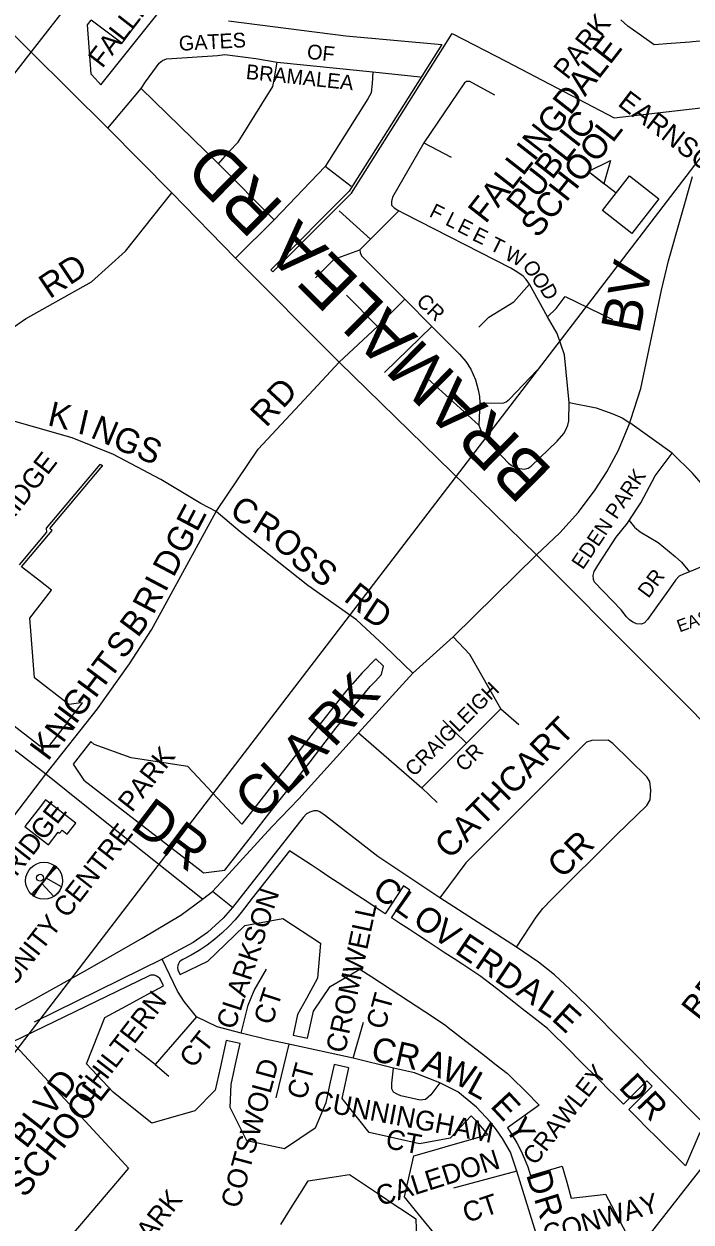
# Model space of a CAD drawing. Extents: x 586326 to 623965, y 4819854 to 4857850.
# Drawn here: x 603295 to 603971, y 4840886 to 4842100 of the extents above; entities that cross this region are included whole.
import ezdxf

# ---------------------------------------------------------------- set-up
doc = ezdxf.new("R2010")
doc.units = 0
for name, color, linetype in [('Lots_Concessions', 7, 'Continuous'), ('Major Rds and Hwys', 7, 'Continuous'), ('Major Rds Lbls', 7, 'Continuous'), ('Minor Rd Lbls', 7, 'Continuous'), ('Minor Rds', 7, 'Continuous'), ('Park Lbls', 7, 'Continuous'), ('Park Outlines', 7, 'Continuous'), ('Private Rd Lbls', 7, 'Continuous'), ('Private Rds', 7, 'Continuous'), ('Rec Lbls', 7, 'Continuous'), ('Rec Syms', 7, 'Continuous'), ('School Syms_Lbls', 7, 'Continuous')]:
    doc.layers.add(name, color=color, linetype=linetype)

msp = doc.modelspace()

# ---------------------------------------------------------------- linework, layer by layer
at = {"layer": 'Lots_Concessions'}
for p, q in [((601780.9, 4839093.1), (605404.8, 4843823.7)), ((603134, 4839858.5), (605873.2, 4843356.9))]:
    msp.add_line(p, q, dxfattribs=at)
at = {"layer": 'Major Rds and Hwys'}
for points in [[(603302.6, 4842071.1), (603623.1, 4842482)], [(603302.6, 4842071.1), (602966.2, 4842408.3)], [(602953.7, 4841621.3), (603302.6, 4842071.1)], [(603380.1, 4841994.1), (603302.6, 4842071.1)], [(603445, 4841928.4), (603380.1, 4841994.1)], [(603908.8, 4841695.6), (603909.9, 4841698.9), (603919.9, 4841730.5), (603940.7, 4841829.8), (603947.8, 4841859.8), (603972.2, 4841945)], [(603509.3, 4841862.4), (603445, 4841928.4)], [(603614.6, 4841757.1), (603509.3, 4841862.4)], [(603814.4, 4841562), (603642.9, 4841729.5), (603614.6, 4841757.1)], [(603814.4, 4841562), (603837.7, 4841584.3), (603856.9, 4841605.1), (603873.8, 4841627.6), (603885.3, 4841645.9), (603897.2, 4841667.8), (603908.8, 4841695.6)], [(603729.8, 4841478.9), (603814.4, 4841562)], [(604293.6, 4841082.4), (604030.3, 4841345.2), (603814.4, 4841562)], [(603317.4, 4841339.9), (603056.9, 4841540.3)], [(603688.9, 4841441.9), (603729.8, 4841478.9)], [(603634, 4841381.6), (603688.9, 4841441.9)], [(603486.1, 4841220.9), (603499, 4841234.8), (603546.4, 4841286.4), (603573.7, 4841314.7), (603634, 4841381.6)], [(603476, 4841213.2), (603380.9, 4841288.6), (603317.4, 4841339.9)], [(603476, 4841213.2), (603486.1, 4841220.9)], [(603246.5, 4841074.4), (603262.4, 4841087), (603281.2, 4841098.8), (603304, 4841110.9), (603359.7, 4841141.9), (603415.1, 4841173.8), (603454.2, 4841197), (603476, 4841213.2)]]:
    msp.add_lwpolyline(points, dxfattribs=at)
at = {"layer": 'Minor Rds'}
for points in [[(603212.2, 4841733.4), (603237.6, 4841758.6), (603265.6, 4841779.2), (603296.8, 4841801), (603363.6, 4841838.4), (603398, 4841869.4), (603445, 4841928.4)], [(603489.8, 4841605.8), (603532.3, 4841668.8), (603588.3, 4841728.9), (603614.6, 4841757.1)], [(603489.8, 4841605.8), (603474.2, 4841613.9), (603434, 4841638.1), (603386.1, 4841663.6), (603344, 4841680.4), (603264.5, 4841703.1), (603234.3, 4841716), (603212.2, 4841733.4)], [(603951.7, 4841664.9), (603908.8, 4841695.6)], [(604012.5, 4841583.3), (604006.7, 4841596.7), (603997.3, 4841612.7), (603987.6, 4841626.8), (603972.3, 4841644.5), (603951.7, 4841664.9)], [(603317.4, 4841339.9), (603369.9, 4841405.8), (603402.1, 4841451.4), (603424.5, 4841485.9), (603489.8, 4841605.8)], [(603688.9, 4841441.9), (603660, 4841470.1), (603632.1, 4841496), (603582.7, 4841530.7), (603514.1, 4841585.3), (603489.8, 4841605.8)], [(603794, 4841164.4), (603814, 4841194.9), (603820.8, 4841203.6), (603829.5, 4841212.9), (603895.6, 4841278.6), (603926.1, 4841308.1), (603929.5, 4841313.9), (603930, 4841323.4), (603929, 4841332.2), (603925.9, 4841336.9), (603891.6, 4841370.7), (603886.7, 4841374.3), (603870.2, 4841374), (603864.8, 4841372.2), (603742.6, 4841249.9), (603716.4, 4841214.5)], [(603235, 4841232.2), (603317.4, 4841339.9)], [(603716.4, 4841214.5), (603653.5, 4841256.3), (603600.6, 4841297.5), (603594.9, 4841301.6), (603592.4, 4841302.6), (603588.8, 4841302.6), (603584.7, 4841301.4), (603581.5, 4841299.5), (603578.1, 4841295.9), (603506.3, 4841204.7)], [(603506.3, 4841204.7), (603486.1, 4841220.9)], [(603506.3, 4841204.7), (603496.9, 4841194), (603481, 4841179.4), (603466.7, 4841169.4), (603435.3, 4841152.4)], [(603794, 4841164.4), (603716.4, 4841214.5)], [(604075.9, 4840951.5), (604057.8, 4840953.5), (604038.1, 4840957.4), (604025.5, 4840961), (604010, 4840968.3), (603993.4, 4840978.8), (603980.1, 4840989.5), (603865.4, 4841105.2), (603848, 4841122.1), (603832.3, 4841136.6), (603816.2, 4841149.3), (603794, 4841164.4)], [(603435.3, 4841152.4), (603305.6, 4841088.4)], [(603469.9, 4841093.9), (603457.5, 4841109.4), (603450.9, 4841119.8), (603435.3, 4841152.4)], [(603515.1, 4841077.5), (603522.3, 4841105.7), (603528.4, 4841120.5), (603540.7, 4841142.2)], [(603469.9, 4841093.9), (603428, 4841045.6)], [(603515.1, 4841077.5), (603490.8, 4841083.7), (603469.9, 4841093.9)], [(603628.6, 4841052.2), (603639.2, 4841088.6)], [(603563.5, 4841066.4), (603542.6, 4841070.8), (603515.1, 4841077.5)], [(603428, 4841045.6), (603407.8, 4841061.6)], [(603563.5, 4841066.4), (603550.2, 4841011.9)], [(603628.6, 4841052.2), (603563.5, 4841066.4)], [(603428, 4841045.6), (603441.8, 4841033.9)], [(603669.4, 4841042), (603628.6, 4841052.2)], [(603716.5, 4841027), (603707.4, 4841014.9), (603701.7, 4841010.2), (603696.6, 4841009.7), (603676.8, 4841014), (603673.1, 4841015.8), (603669.4, 4841017.5), (603667.6, 4841020.9), (603667.7, 4841026.9), (603669.4, 4841042)], [(603716.5, 4841027), (603690.7, 4841037.1), (603669.4, 4841042)], [(603794.4, 4840937.8), (603788, 4840956.8), (603779.9, 4840970.7), (603773.8, 4840979.5), (603767.6, 4840987.3), (603753.4, 4841002.5), (603734.6, 4841018.1), (603716.5, 4841027)], [(603794.4, 4840937.8), (603730.2, 4840920.5)], [(603820.1, 4840854.9), (603794.4, 4840937.8)]]:
    msp.add_lwpolyline(points, dxfattribs=at)
at = {"layer": 'Park Outlines'}
for points in [[(603502.3, 4842102.8), (603621.2, 4842087.6), (603718.4, 4842078.9), (603624.4, 4841930.2), (603545.1, 4841850.6), (603547.2, 4841848.4), (603626.8, 4841928.3), (603729, 4842090), (603784, 4842061.4), (603892.9, 4842004.5), (603980.5, 4842014.6), (604000.5, 4842080.9), (604020.6, 4842147)], [(603363, 4842103.5), (603359.4, 4842098.7), (603363.1, 4842049.1), (603367.5, 4842044.2), (603370.4, 4842040.9), (603373, 4842038), (603431, 4842110.6)], [(603413.1, 4842105.2), (603394.5, 4842080.2), (603363.3, 4842103.4)], [(604001.5, 4842110.4), (603995.4, 4842090.2), (603993.3, 4842083.2), (603975.9, 4842081.8), (603972.7, 4842081.5), (603969.4, 4842081.2), (603950.5, 4842079.7), (603933.3, 4842078.3), (603918.1, 4842089.2), (603906.7, 4842097.3), (603899.7, 4842103.6)], [(603164.1, 4841482.7), (603310.9, 4841368.8), (603311.4, 4841368.4), (603316.4, 4841367.8), (603320.2, 4841367.3), (603338.9, 4841391.4), (603338.6, 4841391.6), (603354.6, 4841412.1), (603350.4, 4841411.6), (603343.4, 4841410.7), (603340.6, 4841410.3), (603305.8, 4841437.3), (603301.2, 4841497.8), (603323.2, 4841526.2), (603312.1, 4841534.8), (603292.7, 4841549.9), (603323.8, 4841586.7), (603321.4, 4841588.6), (603374.8, 4841651.9), (603375, 4841652.1), (603374.1, 4841652.5), (603373.1, 4841653), (603372.1, 4841653.4), (603317.8, 4841589), (603318.2, 4841584.8), (603290.3, 4841551.8)], [(603979.5, 4840976.8), (603965, 4840942.9), (603954.5, 4840953.4), (603946, 4840961.9), (603935, 4840972.8), (603926.8, 4840981), (603915.9, 4840991.9), (603907.6, 4841000.2), (603931.4, 4841023.8), (603926, 4841029.2), (603902.3, 4841005.5), (603894.6, 4841013.1), (603886.9, 4841020.8), (603879.3, 4841028.5), (603871.6, 4841036.1), (603863.9, 4841043.8), (603856.2, 4841051.5), (603848.5, 4841059.1), (603840.9, 4841066.8), (603833.2, 4841074.4), (603825.4, 4841082.2), (603817.6, 4841088.3), (603808.5, 4841095.4), (603799.7, 4841102.2), (603791.2, 4841108.9), (603783.4, 4841115), (603775, 4841121.5), (603766.5, 4841128.2), (603757.9, 4841134.9), (603748.9, 4841140.8), (603739.8, 4841146.8), (603730.8, 4841152.7), (603721.7, 4841158.6), (603712.7, 4841164.6), (603703.7, 4841170.5), (603694.6, 4841176.4), (603685.6, 4841182.4), (603676.5, 4841188.3), (603667.5, 4841194.3), (603685.9, 4841222.3), (603679.5, 4841226.5), (603661.1, 4841198.4), (603652, 4841204.5), (603642.3, 4841210.8), (603633.1, 4841216.8), (603623.2, 4841223.3), (603613.4, 4841229.8), (603604.1, 4841235.9), (603595.1, 4841241.9), (603586, 4841247.8), (603564.3, 4841262.1), (603526.5, 4841214), (603515.2, 4841199.7), (603509.1, 4841192.3), (603502.6, 4841185.3), (603495.7, 4841178.7), (603488.4, 4841172.5), (603480.8, 4841166.7), (603472.8, 4841161.3), (603464.6, 4841156.4), (603456.1, 4841152), (603456.1, 4841152), (603454.4, 4841150.9), (603452.9, 4841149.5), (603451.8, 4841147.7), (603451.2, 4841145.8), (603450.9, 4841143.8), (603451.2, 4841141.7), (603451.8, 4841139.8), (603453.3, 4841136.8), (603481.3, 4841150.3), (603499, 4841167.2), (603519, 4841186.3), (603557.3, 4841193.7), (603595.5, 4841168.6), (603592.6, 4841133), (603581.3, 4841112.6), (603572.3, 4841096.3), (603567.7, 4841075.5), (603582.4, 4841072.3), (603588.4, 4841099.6), (603605.3, 4841124.7), (603635.5, 4841142.4), (603647.5, 4841134.5), (603684.8, 4841110), (603708.9, 4841094.2), (603722.4, 4841085.3), (603724.9, 4841083.3), (603742.8, 4841069.3), (603758.4, 4841057.2), (603773.4, 4841045.5), (603785, 4841036.4), (603788.9, 4841032.5), (603803.3, 4841018.2), (603816.9, 4841004.6), (603784.8, 4840981.7), (603789.7, 4840974.2), (603794.2, 4840966.4), (603798.3, 4840958.5), (603802, 4840950.3), (603805.3, 4840941.9), (603808.1, 4840933.4), (603840.3, 4840942.6), (603844.9, 4840926.5), (603849.5, 4840910.4), (603881.9, 4840914.1), (603884.1, 4840914.3), (603904.9, 4840875)], [(603714.7, 4840869.7), (603691.8, 4840897.9), (603680.5, 4840911.8), (603685.6, 4840933.8), (603690.1, 4840953.3), (603708, 4840958.4), (603730, 4840964.7), (603747.7, 4840969.8), (603765, 4840974.7), (603759.7, 4840981.3), (603754, 4840987.6), (603748, 4840993.6), (603726.9, 4840971.1), (603695.9, 4840965.4), (603670.3, 4840971.1), (603644.8, 4840976.8), (603617.4, 4841011.3), (603624.3, 4841042.3), (603609.4, 4841045.7), (603604.8, 4841024.8), (603600.8, 4841007), (603590, 4840981.2), (603559.1, 4840960.2), (603521.1, 4840968.2), (603504.1, 4841002.2), (603505, 4841025.4), (603509.6, 4841046), (603514.2, 4841066.8), (603500.1, 4841069.9), (603493.9, 4841041.8), (603489, 4841019.8), (603468.4, 4840998.8), (603424.6, 4840986.1), (603399.8, 4841006.3), (603385.6, 4841017.8), (603358.6, 4841046.2), (603377.2, 4841093.3), (603399.2, 4841105.2), (603416.9, 4841114.8), (603436.5, 4841125.4), (603433.8, 4841131), (603432.7, 4841132.8), (603431.2, 4841134.2), (603429.5, 4841135.3), (603427.5, 4841136), (603425.5, 4841136.2), (603423.5, 4841136), (603421.5, 4841135.3), (603283.2, 4841068.2), (603394.1, 4840948.6), (603401.2, 4840940.8), (603395.8, 4840934.4), (603326.6, 4840853)], [(603555.2, 4840883.7), (603565.1, 4840899.4), (603576.9, 4840917.9), (603583.1, 4840927.8), (603607.2, 4840931.5), (603624.8, 4840934.2), (603636, 4840926.7), (603656.3, 4840913.2), (603670.2, 4840903.9), (603681.7, 4840896.3), (603692, 4840889.5), (603693.3, 4840848.7)]]:
    msp.add_lwpolyline(points, dxfattribs=at)
for points in [[(603477, 4841239.7), (603498.8, 4841242.5), (603527, 4841278.8), (603544.3, 4841300.8), (603585, 4841352.2), (603611.2, 4841386.4), (603645.8, 4841428.5), (603650.8, 4841433.5), (603657.4, 4841440.7), (603659.4, 4841449.1), (603651.6, 4841456.7), (603637.6, 4841442.3), (603627.8, 4841431.3), (603623.6, 4841426.5), (603615.6, 4841416.3), (603596.7, 4841392.3), (603515.8, 4841289.2), (603515.8, 4841289.2), (603461.3, 4841347.6), (603403.9, 4841356.2), (603366.5, 4841369.9), (603362.9, 4841372.7), (603345.2, 4841349.9), (603355.9, 4841333.8), (603474.6, 4841241.7), (603474.6, 4841241.7)], [(603317.2, 4841313.7), (603309.7, 4841304.1), (603296.2, 4841286.7), (603320, 4841268.2), (603329.9, 4841281.1), (603331.4, 4841279.9), (603333.8, 4841283.1), (603339.1, 4841279), (603347.7, 4841290)]]:
    msp.add_lwpolyline(points, close=True, dxfattribs=at)
at = {"layer": 'Private Rds'}
for points in [[(603413.9, 4842034.2), (603418.2, 4842041.1), (603429.5, 4842056), (603432.2, 4842060), (603435.7, 4842062.6), (603439.7, 4842064.3), (603445, 4842064.6), (603491.3, 4842067.6), (603498.6, 4842068.8), (603530, 4842064.7), (603551.7, 4842060.9)], [(603492.4, 4841957.8), (603503.5, 4841970.6), (603512, 4841979.9), (603547.2, 4842036.3), (603548.5, 4842043.1), (603551.7, 4842060.9)], [(603551.7, 4842060.9), (603648.4, 4842051.1)], [(603648.4, 4842051.1), (603647.9, 4842039.3), (603646.9, 4842029.7), (603643.6, 4842023.8), (603600.1, 4841955.2)], [(603648.4, 4842051.1), (603696.5, 4842046.2)], [(603771.9, 4842027.4), (603746.9, 4842041.2), (603743.5, 4842041.4), (603741.4, 4842039.8), (603700.2, 4841979.3)], [(603380.1, 4841994.1), (603413.9, 4842034.2)], [(603492.4, 4841957.8), (603413.9, 4842034.2)], [(603700.2, 4841979.3), (603668.6, 4841924.1), (603667.3, 4841919.7), (603667.5, 4841915.9), (603670.2, 4841913.2), (603674.9, 4841910.3)], [(603700.2, 4841979.3), (603727.9, 4841964.6)], [(603548.7, 4841901.3), (603492.4, 4841957.8)], [(603600.1, 4841955.2), (603548.7, 4841901.3)], [(603626.7, 4841935.1), (603600.1, 4841955.2)], [(603646, 4841881.6), (603614.3, 4841910.3)], [(603674.9, 4841910.3), (603646, 4841881.6)], [(603807.3, 4841835.9), (603803.9, 4841840.7), (603800.6, 4841844.2), (603795.2, 4841847.9), (603788.1, 4841852.2), (603679.9, 4841907.5), (603674.9, 4841910.3)], [(603548.7, 4841901.3), (603509.3, 4841862.4)], [(603590.4, 4841842.5), (603609.4, 4841861.5), (603635.4, 4841870.9)], [(603646, 4841881.6), (603635.4, 4841870.9)], [(603635.4, 4841870.9), (603635.6, 4841868), (603637, 4841864.7), (603680.8, 4841820.8)], [(603755.7, 4841792.6), (603766.1, 4841802.7), (603791.2, 4841818.2), (603807.3, 4841835.9)], [(603825.5, 4841802.9), (603807.3, 4841835.9)], [(603653.3, 4841793.2), (603622, 4841824.9)], [(603825.5, 4841802.9), (603834.2, 4841811.5), (603843.1, 4841823.4), (603891.2, 4841800.3)], [(603653.3, 4841793.2), (603680.8, 4841820.8)], [(603680.8, 4841820.8), (603708.2, 4841793.3)], [(603847.3, 4841716.1), (603842.6, 4841764.4), (603835.3, 4841786.1), (603825.5, 4841802.9)], [(603614.6, 4841757.1), (603653.3, 4841793.2)], [(603660.3, 4841746.5), (603708.2, 4841793.3)], [(603708.2, 4841793.3), (603736.2, 4841765), (603742.6, 4841757.6), (603747.6, 4841750), (603752.4, 4841739.1), (603755.1, 4841729.1), (603756.5, 4841722.2), (603756.7, 4841715.7)], [(603756, 4841693.3), (603703.9, 4841740.6)], [(603756.7, 4841715.7), (603780.1, 4841715.5), (603783.6, 4841716.7), (603787, 4841719.4), (603815, 4841748.9)], [(603756, 4841693.3), (603756.9, 4841690.6), (603759.9, 4841683.1), (603762.5, 4841679.3), (603786, 4841654.9), (603789.6, 4841652.1), (603793.8, 4841650), (603797.1, 4841649.2), (603801.6, 4841648.8), (603805.7, 4841649.7), (603808.9, 4841651.7), (603835, 4841677), (603841.8, 4841684.8), (603844.3, 4841689.1), (603846, 4841693.2), (603847, 4841697.5), (603847.3, 4841716.1)], [(603756.7, 4841715.7), (603756, 4841693.3)], [(603847.3, 4841716.1), (603874.5, 4841710.7), (603891.6, 4841704.7), (603901.1, 4841700.7), (603908.8, 4841695.6)], [(603908.1, 4841596.5), (603920, 4841614.6), (603934.5, 4841641.8), (603951.7, 4841664.9)], [(603969.2, 4841544.6), (603963, 4841542.4), (603958.6, 4841540.2), (603955.1, 4841536.2), (603949.6, 4841528.6), (603926.8, 4841496.5), (603923.7, 4841493.1), (603920.4, 4841491.7), (603915.4, 4841492), (603911.9, 4841493.7), (603908.5, 4841495.9), (603905.4, 4841499), (603899.9, 4841506.1), (603873.1, 4841534.1), (603871.9, 4841536.9), (603871.5, 4841540.9), (603872.7, 4841545), (603878, 4841553.8), (603894.9, 4841579.9), (603906.3, 4841593.8), (603908.1, 4841596.5)], [(603908.1, 4841596.5), (603913.6, 4841590), (603919.2, 4841585.1), (603937.3, 4841574.3), (603954.7, 4841560.2), (603961.1, 4841554.3), (603969.2, 4841544.6)], [(604018.7, 4841567.3), (604011.7, 4841563.2), (603999.1, 4841557.1), (603969.2, 4841544.6)], [(603778.1, 4841406), (603746.7, 4841461), (603729.8, 4841478.9)], [(603743.5, 4841371.3), (603778.1, 4841406)], [(603778.1, 4841406), (603796.4, 4841390)], [(603743.5, 4841371.3), (603719.5, 4841394.6)], [(603634, 4841381.6), (603698.3, 4841325.9)], [(603698.3, 4841325.9), (603743.5, 4841371.3)], [(603698.3, 4841325.9), (603713.8, 4841311.2)]]:
    msp.add_lwpolyline(points, dxfattribs=at)
at = {"layer": 'Rec Syms'}
for p, q in [((603327.1, 4841246.6), (603304.1, 4841217)), ((603304.1, 4841217), (603313.4, 4841228.9))]:
    msp.add_line(p, q, dxfattribs=at)
msp.add_lwpolyline([(603315.5, 4841231.8), (603302.8, 4841218.1), (603304.1, 4841217), (603305.4, 4841216.1), (603313.4, 4841228.9), (603325.6, 4841216), (603326.3, 4841216.4), (603327.2, 4841217.1), (603327.8, 4841217.5), (603327.8, 4841217.6), (603328.2, 4841217.9), (603329, 4841218.7), (603329.7, 4841219.4), (603330.4, 4841220.3), (603330.9, 4841221), (603331.4, 4841221.8), (603331.7, 4841222.2), (603332, 4841222.8), (603332.4, 4841223.5), (603332.7, 4841224.1), (603333.3, 4841225.6), (603317.6, 4841234.4), (603328.5, 4841245.4), (603327.1, 4841246.6), (603325.9, 4841247.4)], close=True, dxfattribs=at)
for centre, radius in [((603315.6, 4841231.8), 18.7), ((603311.6, 4841234.8), 3.5)]:
    msp.add_circle(centre, radius, dxfattribs=at)
at = {"layer": 'School Syms_Lbls'}
msp.add_line((603894.9, 4841928.1), (603866.4, 4841950.3), dxfattribs=at)
for points in [[(603866.4, 4841950.3), (603889.2, 4841961.3), (603882.3, 4841937.8)], [(603881.2, 4841910.7), (603908.5, 4841945.6), (603938.1, 4841922.4), (603910.8, 4841887.5)]]:
    msp.add_lwpolyline(points, close=True, dxfattribs=at)

# ---------------------------------------------------------------- texts
at = {"layer": 'Major Rds Lbls'}
for s, height, rotation, p in [('BRAMALEA RD', 49.998, 135.3108, (603832.1, 4841647)), ('BV', 39.92, 78.9123, (603918.4, 4841784.6)), ('K', 40, 48.6921, (603634.1, 4841392.9)), ('R', 40, 46.8626, (603609, 4841365.5)), ('A', 40, 46.8626, (603581.1, 4841337.3)), ('L', 40, 44.6799, (603559.8, 4841317.1)), ('C', 40, 44.6799, (603532.9, 4841291.4)), ('DR', 40, 322.9618, (603401.6, 4841285.9))]:
    msp.add_text(s, height=height, rotation=rotation, dxfattribs=at).set_placement(p)
at = {"layer": 'Minor Rd Lbls'}
for s, height, rotation, p in [('EARNSCLIFFE', 19.998, 322.553, (603895.5, 4842017.6)), ('D', 25, 33.6901, (603341.6, 4841834.4)), ('R', 25, 33.6901, (603321.3, 4841820.6)), ('D', 25, 47.2648, (603557.5, 4841709.1)), ('K', 25, 347.074, (603318.2, 4841693.3)), ('R', 25, 47.2648, (603540.5, 4841690.1)), ('I', 25, 347.074, (603348.5, 4841685.1)), ('N', 25, 337.0872, (603361.5, 4841681.1)), ('G', 25, 337.0872, (603383.5, 4841671.1)), ('S', 25, 337.0872, (603407.5, 4841661.1)), ('C', 25, 328.3925, (603502.1, 4841602.2)), ('E', 25, 62.2204, (603470.5, 4841584.1)), ('R', 25, 328.3925, (603524.9, 4841586.8)), ('G', 25, 62.2204, (603458.5, 4841561.1)), ('O', 25, 321.1466, (603544.6, 4841572.7)), ('S', 25, 321.1466, (603563.2, 4841554.9)), ('D', 25, 62.2204, (603446.6, 4841538.2)), ('S', 25, 321.5463, (603582.4, 4841541.5)), ('I', 25, 62.2204, (603438.5, 4841523.1)), ('R', 25, 321.5463, (603618, 4841516.1)), ('R', 25, 62.2204, (603426.2, 4841500.4)), ('B', 25, 53.2595, (603410.5, 4841477.1)), ('D', 25, 326.5752, (603636.7, 4841498.9)), ('EASTON', 12.5, 19.636, (603959.1, 4841483.3)), ('S', 25, 53.2595, (603396.5, 4841455.1)), ('T', 25, 53.2595, (603382.6, 4841434.9)), ('H', 25, 53.2595, (603367.5, 4841415.6)), ('G', 25, 53.2595, (603351.5, 4841395.1)), ('N', 25, 53.2595, (603334.5, 4841370.1)), ('I', 25, 53.2595, (603347.5, 4841389.1)), ('CATHCART', 25, 45.4502, (603726.5, 4841252.6)), ('K', 25, 53.2595, (603319.5, 4841352.1)), ('CR', 25, 45, (603840.5, 4841233.1)), ('C', 25, 324.5126, (603646.5, 4841218.1)), ('CLARKSON', 20, 71.9395, (603508.5, 4841080.1)), ('L', 25, 324.5126, (603668.5, 4841203.1)), ('CROMWELL', 20, 77.906, (603620.3, 4841056.4)), ('O', 25, 324.5126, (603687.5, 4841189.1)), ('V', 25, 324.5126, (603707.5, 4841175.1)), ('E', 25, 326.1739, (603730.5, 4841159.1)), ('R', 25, 326.1739, (603750.5, 4841145.1)), ('D', 25, 326.1739, (603770.5, 4841131.1)), ('A', 25, 326.1739, (603792.5, 4841117.1)), ('CHILTERN', 20, 52.4314, (603359.5, 4841004.1)), ('CT', 20, 71.9395, (603546.3, 4841084.7)), ('CT', 20, 74.8264, (603660.6, 4841080.2)), ('L', 25, 326.1739, (603813.5, 4841102.1)), ('E', 25, 317.8624, (603828.5, 4841091.1)), ('CT', 20, 51.582, (603466.6, 4841040.9)), ('C', 25, 347.1787, (603645.5, 4841050.1)), ('R', 25, 347.1787, (603669.5, 4841045.1)), ('A', 25, 339.0755, (603696.5, 4841039.1)), ('COTSWOLD', 20, 74.9315, (603513.5, 4840899.1)), ('CT', 20, 74.9315, (603580.5, 4841009.1)), ('W', 25, 339.0755, (603716.5, 4841031.1)), ('L', 25, 331.1892, (603742.5, 4841018.1)), ('D', 25, 313.4926, (603896.5, 4841022.1)), ('CUNNINGHAM', 20, 349.3804, (603587.5, 4841000.1)), ('E', 25, 313.0251, (603766.5, 4841003.1)), ('R', 25, 313.4926, (603914.5, 4841004.1)), ('Y', 25, 301.8275, (603781.5, 4840982.1)), ('CT', 20, 349.3804, (603660.5, 4840961.1)), ('CALEDON', 20, 17.5256, (603655.5, 4840902.1)), ('D', 25, 287.2161, (603803.5, 4840934.1)), ('CT', 20, 18.435, (603743.5, 4840885.1)), ('R', 25, 287.2161, (603811.5, 4840910.1)), ('CONWAY', 20, 16.2274, (603824.2, 4840863.2))]:
    msp.add_text(s, height=height, rotation=rotation, dxfattribs=at).set_placement(p)
at = {"layer": 'Park Lbls'}
for s, height, p in [('FALLINGDALE', 19.992, (603374.5, 4842053.9)), ('PARK', 19.99, (603845.6, 4842042.3)), ('KNIGHTSBRIDGE', 19.992, (603193.7, 4841481.4)), ('PARK', 19.99, (603404.6, 4841300.2)), ('CRAWLEY', 18, (603812.9, 4840942.6)), ('CLARK', 19.99, (603401.9, 4840838.5))]:
    msp.add_text(s, height=height, rotation=52, dxfattribs=at).set_placement(p)
at = {"layer": 'Private Rd Lbls'}
for s, rotation, p in [('GATES', 3.1798, (603452.5, 4842072.3)), ('OF', 353.9115, (603581.3, 4842064.4)), ('BRAMALEA', 353.9115, (603519.5, 4842044)), ('F', 333.6186, (603704.7, 4841905)), ('L', 333.6186, (603720.9, 4841896.6)), ('E', 333.6186, (603732.9, 4841889.9)), ('E', 333.6186, (603748.2, 4841881.2)), ('T', 333.6186, (603765.8, 4841871.3)), ('W', 333.6186, (603780.9, 4841861.7)), ('O', 299.6238, (603799.6, 4841855)), ('O', 299.6238, (603808.4, 4841842.8)), ('D', 299.6238, (603817.2, 4841830.9)), ('CR', 316.5878, (603691.6, 4841817.2)), ('EDEN PARK', 56.1131, (603861.1, 4841546.1)), ('DR', 53.1301, (603927.5, 4841517.1)), ('CRAIGLEIGH', 45, (603690.2, 4841336.5)), ('CR', 45, (603741.1, 4841341.4))]:
    msp.add_text(s, height=15, rotation=rotation, dxfattribs=at).set_placement(p)
at = {"layer": 'Rec Lbls'}
for s, p in [('     KNIGHTSBRIDGE', (603180.4, 4841098.1)), ('COMMUNITY CENTRE', (603232.9, 4841057.1))]:
    msp.add_text(s, height=20, rotation=52, dxfattribs=at).set_placement(p)
at = {"layer": 'School Syms_Lbls'}
for s, p in [('FALLINGDALE', (603762.7, 4841896.4)), ('PUBLIC', (603801.4, 4841904.3)), ('SCHOOL', (603815.8, 4841881.7)), ('BRAMALEA', (603978.8, 4841089)), ('CLARK BLVD.', (603223.2, 4840864.4)), ('PUBLIC SCHOOL', (603216.3, 4840807.3))]:
    msp.add_text(s, height=25, rotation=52, dxfattribs=at).set_placement(p)

doc.saveas('drawing.dxf')
